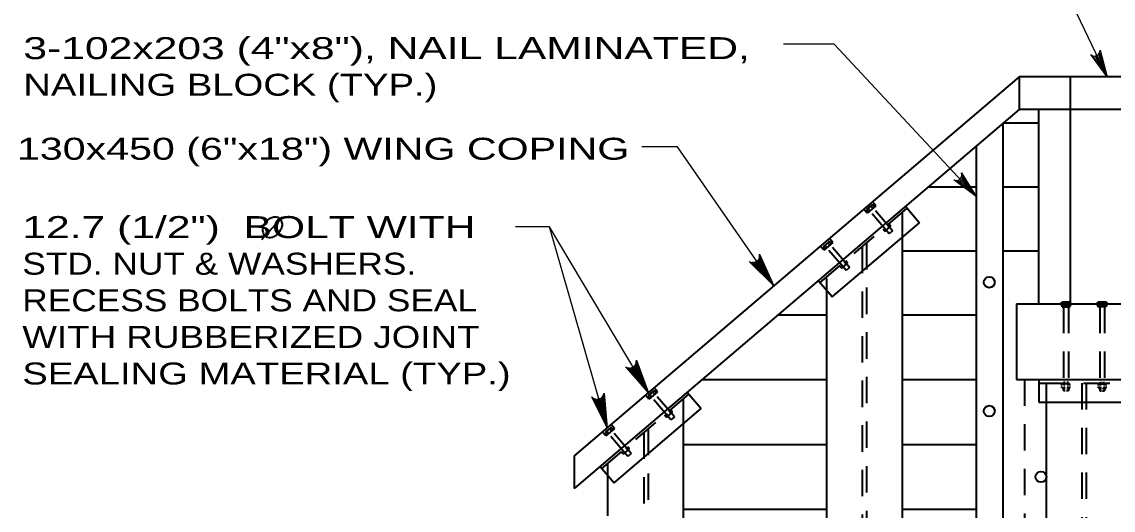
# Model space of a CAD drawing. Extents: x -6.4 to 73.1, y -66 to 0.
# Drawn here: x 36.27 to 42.22, y -39.22 to -36.55 of the extents above; entities that cross this region are included whole.
import ezdxf

# ---------------------------------------------------------------- set-up
doc = ezdxf.new("R2010")
doc.units = 0
doc.header["$LTSCALE"] = 0.048
doc.header["$PDMODE"] = 32
doc.header["$PDSIZE"] = 0.024
doc.linetypes.add('MEDIUM_DASHED', pattern=[4.5, 3, -1.5])
for name, color, linetype, lineweight in [('3', 7, 'Continuous', 35), ('4', 7, 'Continuous', 25), ('5', 7, 'Continuous', 25), ('8', 7, 'Continuous', 25)]:
    doc.layers.add(name, color=color, linetype=linetype, lineweight=lineweight)

msp = doc.modelspace()

# ---------------------------------------------------------------- hatches: boundary and pattern name
at = {"layer": '4'}
for points in [[(42.19158, -36.85133), (42.14967, -36.74042), (42.13192, -36.74892)], [(41.47683, -37.50367), (41.4035, -37.41058), (41.38908, -37.424)]]:
    msp.add_hatch(color=256, dxfattribs=at).paths.add_polyline_path(points)

# ---------------------------------------------------------------- linework, layer by layer
at = {"layer": '3'}
for p, q in [((41.71042, -36.85133), (39.28175, -38.92192)), ((42.86592, -36.85133), (41.71042, -36.85133)), ((41.71042, -36.85133), (41.71042, -37.0285)), ((41.98975, -36.85133), (41.98975, -37.0285)), ((41.71042, -37.0285), (39.28175, -39.09908)), ((42.54183, -37.0285), (41.71042, -37.0285)), ((41.81592, -37.0285), (41.81592, -38.09142)), ((41.98975, -37.0285), (41.98975, -38.09142)), ((41.62233, -37.10258), (41.81592, -37.10258)), ((41.62233, -37.10358), (41.62233, -40.21283)), ((41.47683, -37.22767), (41.47683, -40.14608)), ((41.21375, -37.45192), (41.47683, -37.45192)), ((41.62233, -37.45192), (41.81592, -37.45192)), ((41.09017, -37.55742), (41.16692, -37.6475)), ((40.69108, -38.053), (41.16692, -37.6475)), ((41.07225, -37.72817), (41.07225, -39.98467)), ((41.07225, -37.80117), (41.47683, -37.80117)), ((41.62233, -37.80117), (41.81592, -37.80117)), ((40.61442, -37.963), (40.69117, -38.05308)), ((40.65883, -38.01517), (40.65883, -39.79508)), ((41.69675, -38.09142), (47.96558, -38.09142)), ((41.69675, -38.09142), (41.69675, -38.50483)), ((41.9455, -38.10733), (41.9455, -38.09517)), ((41.98317, -38.09142), (41.95083, -38.09142)), ((41.95658, -38.09517), (41.95658, -38.10733)), ((41.97783, -38.09517), (41.97783, -38.10733)), ((42.14833, -38.09142), (42.18067, -38.09142)), ((42.15367, -38.09517), (42.15367, -38.10733)), ((42.17492, -38.09517), (42.17492, -38.10733)), ((42.186, -38.10733), (42.186, -38.09517)), ((40.39433, -38.1505), (40.65883, -38.1505)), ((41.07225, -38.1505), (41.47683, -38.1505)), ((39.97875, -38.50483), (40.65883, -38.50483)), ((41.07225, -38.50483), (41.47683, -38.50483)), ((41.69675, -38.50483), (47.96558, -38.50483)), ((41.81817, -38.50483), (41.81817, -38.62783)), ((41.94508, -38.53625), (41.94508, -38.53092)), ((41.94508, -38.54925), (41.94508, -38.543)), ((41.98283, -38.52717), (41.95042, -38.52717)), ((41.9615, -38.553), (41.95042, -38.553)), ((41.96258, -38.51992), (41.95367, -38.51992)), ((41.95367, -38.553), (41.95367, -38.56583)), ((41.95617, -38.53092), (41.95617, -38.53625)), ((41.95617, -38.543), (41.95617, -38.54925)), ((41.97992, -38.51992), (41.97158, -38.51992)), ((41.98283, -38.553), (41.972, -38.553)), ((41.9775, -38.53092), (41.9775, -38.53625)), ((41.9775, -38.543), (41.9775, -38.54925)), ((41.97992, -38.553), (41.97992, -38.56583)), ((41.98775, -38.53625), (41.98775, -38.53092)), ((41.98775, -38.54925), (41.98775, -38.543)), ((42.14367, -38.53683), (42.14367, -38.53092)), ((42.14367, -38.54925), (42.14367, -38.54292)), ((42.14867, -38.52717), (42.181, -38.52717)), ((42.14867, -38.553), (42.161, -38.553)), ((42.1515, -38.51992), (42.161, -38.51992)), ((42.1515, -38.553), (42.1515, -38.56583)), ((42.154, -38.53092), (42.154, -38.53683)), ((42.154, -38.54292), (42.154, -38.54925)), ((42.167, -38.553), (42.181, -38.553)), ((42.16817, -38.51992), (42.17775, -38.51992)), ((42.17533, -38.53092), (42.17533, -38.53683)), ((42.17533, -38.54292), (42.17533, -38.54925)), ((42.17775, -38.553), (42.17775, -38.56583)), ((42.18633, -38.53683), (42.18633, -38.53092)), ((42.18633, -38.54925), (42.18633, -38.54292)), ((39.89842, -38.57342), (39.97517, -38.6635)), ((41.96317, -38.56583), (41.95367, -38.56583)), ((41.97992, -38.56583), (41.97042, -38.56583)), ((42.1515, -38.56583), (42.161, -38.56583)), ((42.167, -38.56583), (42.17775, -38.56583)), ((39.49933, -39.069), (39.97517, -38.6635)), ((41.81817, -38.62783), (42.31333, -38.62783)), ((41.85917, -38.62783), (41.85917, -40.32142)), ((39.87692, -38.74725), (39.87692, -39.41225)), ((39.87692, -38.85917), (40.65883, -38.85917)), ((41.07225, -38.85917), (41.47683, -38.85917)), ((39.28175, -38.92192), (39.28175, -39.09908)), ((39.42267, -38.979), (39.49942, -39.06908)), ((39.4635, -39.02692), (39.4635, -39.2495)), ((39.87692, -39.2135), (40.65883, -39.2135)), ((41.07225, -39.2135), (41.47683, -39.2135))]:
    msp.add_line(p, q, dxfattribs=at)
at = {"layer": '3', "linetype": 'MEDIUM_DASHED'}
for p, q in [((40.92875, -37.55525), (40.91008, -37.5335)), ((40.88108, -37.596), (40.8625, -37.57425)), ((40.88817, -37.59008), (40.88, -37.58033)), ((40.92875, -37.55525), (40.88108, -37.596)), ((40.88125, -37.57417), (40.90675, -37.55242)), ((40.88817, -37.57358), (40.89617, -37.58308)), ((41.00175, -37.70792), (40.89558, -37.58375)), ((40.90483, -37.55925), (40.913, -37.56875)), ((40.92175, -37.56133), (40.91342, -37.55183)), ((41.0205, -37.69183), (40.91433, -37.56767)), ((41.00042, -37.65333), (41.00858, -37.663)), ((40.967, -37.68208), (40.97517, -37.69167)), ((40.98317, -37.68475), (40.975, -37.67517)), ((40.98158, -37.69133), (41.007, -37.6695)), ((40.99992, -37.67042), (40.99175, -37.66092)), ((41.0205, -37.69183), (41.00175, -37.70792)), ((40.64558, -37.79675), (40.627, -37.77492)), ((40.69325, -37.75608), (40.64558, -37.79675)), ((40.64583, -37.77483), (40.67133, -37.75317)), ((40.65267, -37.77433), (40.66067, -37.78383)), ((40.66942, -37.76), (40.6775, -37.7695)), ((40.69325, -37.75608), (40.67475, -37.73425)), ((40.68625, -37.76208), (40.678, -37.75258)), ((40.78475, -37.89283), (40.67883, -37.76842)), ((40.65267, -37.79075), (40.6445, -37.78108)), ((40.766, -37.90892), (40.66008, -37.78442)), ((40.73125, -37.883), (40.73942, -37.89258)), ((40.74742, -37.88567), (40.73925, -37.87608)), ((40.74583, -37.89225), (40.77125, -37.8705)), ((40.76425, -37.87133), (40.75608, -37.86183)), ((40.76475, -37.85433), (40.77292, -37.864)), ((40.78475, -37.89283), (40.766, -37.90892)), ((41.95375, -38.10733), (41.95375, -38.52717)), ((41.97992, -38.10733), (41.97992, -38.52717)), ((42.15158, -38.10733), (42.15158, -38.52717)), ((42.17775, -38.10733), (42.17775, -38.52717)), ((39.737, -38.57133), (39.71833, -38.54958)), ((41.741, -38.50483), (41.741, -41.69383)), ((39.68933, -38.61208), (39.67075, -38.59033)), ((39.69642, -38.60617), (39.68825, -38.59642)), ((39.737, -38.57133), (39.68933, -38.61208)), ((39.6895, -38.59025), (39.715, -38.5685)), ((39.69642, -38.58967), (39.70442, -38.59917)), ((39.81, -38.724), (39.70383, -38.59983)), ((39.71308, -38.57533), (39.72125, -38.58483)), ((39.73, -38.57742), (39.72167, -38.56792)), ((39.82875, -38.70792), (39.72258, -38.58375)), ((39.80867, -38.66942), (39.81683, -38.67908)), ((39.77525, -38.69817), (39.78342, -38.70775)), ((39.79142, -38.70083), (39.78325, -38.69125)), ((39.78983, -38.70742), (39.81525, -38.68558)), ((39.80817, -38.6865), (39.8, -38.677)), ((39.82875, -38.70792), (39.81, -38.724)), ((39.45383, -38.81283), (39.43525, -38.791)), ((39.5015, -38.77217), (39.45383, -38.81283)), ((39.45408, -38.79092), (39.47958, -38.76925)), ((39.46092, -38.79042), (39.46892, -38.79992)), ((39.47767, -38.77608), (39.48575, -38.78558)), ((39.5015, -38.77217), (39.483, -38.75033)), ((39.4945, -38.77817), (39.48625, -38.76867)), ((39.593, -38.90892), (39.48708, -38.7845)), ((39.46092, -38.80683), (39.45275, -38.79717)), ((39.57425, -38.925), (39.46833, -38.8005)), ((39.5395, -38.89908), (39.54767, -38.90867)), ((39.55567, -38.90175), (39.5475, -38.89217)), ((39.55408, -38.90833), (39.5795, -38.88658)), ((39.5725, -38.88742), (39.56433, -38.87792)), ((39.573, -38.87042), (39.58117, -38.88008)), ((39.593, -38.90892), (39.57425, -38.925))]:
    msp.add_line(p, q, dxfattribs=at)
at = {"layer": '3'}
for points in [[(41.9455, -38.10733), (41.98817, -38.10733), (41.98817, -38.09517)], [(42.186, -38.10733), (42.14333, -38.10733), (42.14333, -38.09517)]]:
    msp.add_lwpolyline(points, dxfattribs=at)
for centre in [(41.54805, -37.97306), (41.54805, -38.6767), (41.83012, -39.03626)]:
    msp.add_circle(centre, 0.02953, dxfattribs=at)
at = {"layer": '3', "linetype": 'MEDIUM_DASHED'}
for centre, radius, start, end in [((40.8851, -37.5782), 0.00557, 57.9534, 203.04979), ((40.9053, -37.57669), 0.01754, 91.55159, 169.4516), ((40.9106, -37.55714), 0.00613, 132.32866, 199.21465), ((40.9106, -37.55714), 0.00613, 61.78854, 132.32866), ((40.9781, -37.68695), 0.00557, 238.02194, 23.11832), ((40.98273, -37.66724), 0.01754, 271.62013, 349.52013), ((41.00287, -37.66503), 0.00613, 241.85707, 308.74307), ((41.00287, -37.66503), 0.00613, 308.74307, 19.28318), ((40.6496, -37.77891), 0.00557, 57.83288, 202.92926), ((40.6698, -37.77744), 0.01754, 91.43107, 169.33107), ((40.67515, -37.75791), 0.00613, 132.20813, 199.09413), ((40.67515, -37.75791), 0.00613, 61.66802, 132.20813), ((40.74238, -37.88786), 0.00557, 237.90141, 22.9978), ((40.74705, -37.86815), 0.01754, 271.4996, 349.39961), ((40.76719, -37.86598), 0.00613, 241.73655, 308.62254), ((40.76719, -37.86598), 0.00613, 308.62254, 19.16266), ((39.69335, -38.59429), 0.00557, 57.9534, 203.04979), ((39.71355, -38.59277), 0.01754, 91.55159, 169.4516), ((39.71885, -38.57323), 0.00613, 132.32866, 199.21465), ((39.71885, -38.57323), 0.00613, 61.78854, 132.32866), ((39.78635, -38.70304), 0.00557, 238.02194, 23.11832), ((39.79098, -38.68332), 0.01754, 271.62013, 349.52013), ((39.81112, -38.68111), 0.00613, 241.85707, 308.74307), ((39.81112, -38.68111), 0.00613, 308.74307, 19.28318), ((39.45785, -38.795), 0.00557, 57.83288, 202.92926), ((39.47805, -38.79353), 0.01754, 91.43107, 169.33107), ((39.4834, -38.77399), 0.00613, 132.20813, 199.09413), ((39.4834, -38.77399), 0.00613, 61.66802, 132.20813), ((39.55063, -38.90394), 0.00557, 237.90141, 22.9978), ((39.5553, -38.88424), 0.01754, 271.4996, 349.39961), ((39.57544, -38.88207), 0.00613, 241.73655, 308.62254), ((39.57544, -38.88207), 0.00613, 308.62254, 19.16266)]:
    msp.add_arc(centre, radius, start, end, dxfattribs=at)
at = {"layer": '3'}
for centre, radius, start, end in [((41.95107, -38.09722), 0.00592, 88.17294, 158.71305), ((41.95107, -38.09722), 0.00592, 21.28694, 88.17294), ((41.96725, -38.10826), 0.01696, 51.05, 128.95), ((41.98305, -38.09669), 0.00539, 17.45181, 162.54819), ((42.14853, -38.09669), 0.00539, 17.45181, 162.54819), ((42.16433, -38.10826), 0.01696, 51.05, 128.95), ((42.18051, -38.09722), 0.00592, 91.82706, 158.71306), ((42.18051, -38.09722), 0.00592, 21.28694, 91.82706), ((41.95065, -38.5331), 0.00592, 88.17294, 158.71305), ((41.95065, -38.54708), 0.00592, 201.28694, 271.82706), ((41.95065, -38.5331), 0.00592, 21.28694, 88.17294), ((41.95065, -38.54708), 0.00592, 271.82706, 338.71306), ((41.96683, -38.54413), 0.01696, 51.05, 128.95), ((41.96683, -38.53604), 0.01696, 231.05, 256.0077), ((41.96683, -38.53604), 0.01696, 284.34274, 308.95), ((41.98264, -38.53256), 0.00539, 17.45181, 162.54819), ((41.98264, -38.54761), 0.00539, 197.45181, 342.54819), ((42.14887, -38.53256), 0.00539, 17.45181, 162.54819), ((42.14887, -38.54761), 0.00539, 197.45181, 342.54819), ((42.16467, -38.54413), 0.01696, 51.05, 128.95), ((42.16467, -38.53604), 0.01696, 231.05, 257.49177), ((42.16467, -38.53604), 0.01696, 277.88621, 308.95), ((42.18085, -38.5331), 0.00592, 91.82706, 158.71306), ((42.18085, -38.54708), 0.00592, 201.28694, 268.17294), ((42.18085, -38.5331), 0.00592, 21.28694, 91.82706), ((42.18085, -38.54708), 0.00592, 268.17294, 338.71305)]:
    msp.add_arc(centre, radius, start, end, dxfattribs=at)
for p in [(41.95267, -38.09158), (41.95325, -38.09158), (41.95383, -38.09158), (41.95417, -38.09217), (41.9545, -38.09158), (41.95475, -38.09217), (41.955, -38.09158), (41.955, -38.09275), (41.95533, -38.09217), (41.95567, -38.09158), (41.95567, -38.09275), (41.95592, -38.09217), (41.95592, -38.09333), (41.95625, -38.09158), (41.95625, -38.09275), (41.95625, -38.09392), (41.9565, -38.09217), (41.9565, -38.09333), (41.9565, -38.0945), (41.95683, -38.09158), (41.95683, -38.09275), (41.95683, -38.09392), (41.95708, -38.09217), (41.95708, -38.09333), (41.95708, -38.0945), (41.95742, -38.09158), (41.95742, -38.09275), (41.95742, -38.09392), (41.95775, -38.09217), (41.95775, -38.09333), (41.958, -38.09158), (41.958, -38.09275), (41.958, -38.09392), (41.95825, -38.09217), (41.95825, -38.09333), (41.95858, -38.09158), (41.95858, -38.09275), (41.95892, -38.09217), (41.95892, -38.09333), (41.95917, -38.09158), (41.95917, -38.09275), (41.9595, -38.09217), (41.95975, -38.09158), (41.95975, -38.09275), (41.96008, -38.09217), (41.96033, -38.09158), (41.96033, -38.09275), (41.96067, -38.09217), (41.96092, -38.09158), (41.96125, -38.09217), (41.96158, -38.09158), (41.96183, -38.09217), (41.96208, -38.09158), (41.96275, -38.09158), (41.96333, -38.09158), (41.96392, -38.09158), (41.9645, -38.09158), (41.96983, -38.09158), (41.97042, -38.09158), (41.971, -38.09158), (41.97158, -38.09158), (41.97217, -38.09158), (41.97242, -38.09217), (41.97275, -38.09158), (41.97308, -38.09217), (41.97333, -38.09158), (41.97367, -38.09217), (41.97392, -38.09158), (41.97392, -38.09275), (41.97425, -38.09217), (41.9745, -38.09158), (41.9745, -38.09275), (41.97483, -38.09217), (41.97517, -38.09158), (41.97517, -38.09275), (41.97542, -38.09217), (41.97542, -38.09333), (41.97575, -38.09158), (41.97575, -38.09275), (41.976, -38.09217), (41.976, -38.09333), (41.97633, -38.09158), (41.97633, -38.09275), (41.97633, -38.09392), (41.97658, -38.09217), (41.97658, -38.09333), (41.97692, -38.09158), (41.97692, -38.09275), (41.97692, -38.09392), (41.97717, -38.09217), (41.97717, -38.09333), (41.97717, -38.0945), (41.9775, -38.09158), (41.9775, -38.09275), (41.9775, -38.09392), (41.97775, -38.09217), (41.97775, -38.09333), (41.97775, -38.0945), (41.97792, -38.09217), (41.97792, -38.09333), (41.97792, -38.0945), (41.97817, -38.09158), (41.97817, -38.09275), (41.97817, -38.09392), (41.97842, -38.09333), (41.9785, -38.09217), (41.97875, -38.09158), (41.97875, -38.09275), (41.97908, -38.09217), (41.97933, -38.09158), (41.97933, -38.09275), (41.97967, -38.09217), (41.97992, -38.09158), (41.98025, -38.09217), (41.9805, -38.09158), (41.98117, -38.09158), (41.98175, -38.09158), (42.14975, -38.09158), (42.15033, -38.09158), (42.15092, -38.09158), (42.15125, -38.09217), (42.15158, -38.09158), (42.15183, -38.09217), (42.15208, -38.09158), (42.15208, -38.09275), (42.15242, -38.09217), (42.15275, -38.09158), (42.15275, -38.09275), (42.153, -38.09217), (42.153, -38.09333), (42.15333, -38.09158), (42.15333, -38.09275), (42.15333, -38.09392), (42.15358, -38.09217), (42.15358, -38.09333), (42.15358, -38.0945), (42.15375, -38.09217), (42.15375, -38.09333), (42.15375, -38.0945), (42.154, -38.09158), (42.154, -38.09275), (42.154, -38.09392), (42.15433, -38.09217), (42.15433, -38.09333), (42.15433, -38.0945), (42.15458, -38.09158), (42.15458, -38.09275), (42.15458, -38.09392), (42.15492, -38.09217), (42.15492, -38.09333), (42.15517, -38.09158), (42.15517, -38.09275), (42.15517, -38.09392), (42.1555, -38.09217), (42.1555, -38.09333), (42.15575, -38.09158), (42.15575, -38.09275), (42.15608, -38.09217), (42.15608, -38.09333), (42.15633, -38.09158), (42.15633, -38.09275), (42.15667, -38.09217), (42.15692, -38.09158), (42.15692, -38.09275), (42.15725, -38.09217), (42.15758, -38.09158), (42.15758, -38.09275), (42.15783, -38.09217), (42.15808, -38.09158), (42.15842, -38.09217), (42.15875, -38.09158), (42.159, -38.09217), (42.15933, -38.09158), (42.15992, -38.09158), (42.1605, -38.09158), (42.16108, -38.09158), (42.16167, -38.09158), (42.167, -38.09158), (42.16758, -38.09158), (42.16817, -38.09158), (42.16875, -38.09158), (42.16933, -38.09158), (42.16967, -38.09217), (42.16992, -38.09158), (42.17025, -38.09217), (42.1705, -38.09158), (42.17083, -38.09217), (42.17117, -38.09158), (42.17117, -38.09275), (42.17142, -38.09217), (42.17175, -38.09158), (42.17175, -38.09275), (42.172, -38.09217), (42.17233, -38.09158), (42.17233, -38.09275), (42.17258, -38.09217), (42.17258, -38.09333), (42.17292, -38.09158), (42.17292, -38.09275), (42.17325, -38.09217), (42.17325, -38.09333), (42.1735, -38.09158), (42.1735, -38.09275), (42.1735, -38.09392), (42.17375, -38.09217), (42.17375, -38.09333), (42.17408, -38.09158), (42.17408, -38.09275), (42.17408, -38.09392), (42.17442, -38.09217), (42.17442, -38.09333), (42.17442, -38.0945), (42.17467, -38.09158), (42.17467, -38.09275), (42.17467, -38.09392), (42.175, -38.09217), (42.175, -38.09333), (42.175, -38.0945), (42.17525, -38.09158), (42.17525, -38.09275), (42.17525, -38.09392), (42.1755, -38.09333), (42.17558, -38.09217), (42.17583, -38.09158), (42.17583, -38.09275), (42.17617, -38.09217), (42.17642, -38.09158), (42.17642, -38.09275), (42.17675, -38.09217), (42.177, -38.09158), (42.17733, -38.09217), (42.17758, -38.09158), (42.17825, -38.09158), (42.17883, -38.09158)]:
    msp.add_point(p, dxfattribs=at)
at = {"layer": '4'}
for p, q in [((42.19158, -36.85133), (41.95175, -36.34792)), ((41.47683, -37.50367), (40.70158, -36.67225))]:
    msp.add_line(p, q, dxfattribs=at)
for points in [[(42.19158, -36.85133), (42.10217, -36.72875), (42.11433, -36.73567), (42.12592, -36.73675), (42.13567, -36.734), (42.144, -36.72808), (42.15042, -36.7185), (42.15267, -36.70467), (42.19158, -36.85133), (42.15042, -36.7185), (42.144, -36.72808), (42.19158, -36.85133), (42.13567, -36.734), (42.12592, -36.73675), (42.19158, -36.85133), (42.11433, -36.73567)], [(41.47683, -37.50367), (41.35467, -37.41367), (41.36833, -37.41667), (41.37967, -37.41417), (41.38817, -37.40858), (41.39433, -37.4005), (41.39758, -37.38933), (41.39558, -37.3755), (41.47683, -37.50367), (41.39758, -37.38933), (41.39433, -37.4005), (41.47683, -37.50367), (41.38817, -37.40858), (41.37967, -37.41417), (41.47683, -37.50367), (41.36833, -37.41667)]]:
    msp.add_lwpolyline(points, dxfattribs=at)
for points in [[(42.19158, -36.85133), (42.14967, -36.74042), (42.13192, -36.74892)], [(41.47683, -37.50367), (41.4035, -37.41058), (41.38908, -37.424)]]:
    msp.add_lwpolyline(points, close=True, dxfattribs=at)
at = {"layer": '5'}
for p, q in [((40.70158, -36.67225), (40.42408, -36.67225)), ((39.4625, -38.76783), (39.1465, -37.66975))]:
    msp.add_line(p, q, dxfattribs=at)
at = {"layer": '5', "lineweight": 35}
msp.add_line((37.5765, -37.73842), (37.6885, -37.61583), dxfattribs=at)
at = {"layer": '5'}
for points in [[(40.37183, -37.99258), (39.84517, -37.2325), (39.65075, -37.2325)], [(39.68683, -38.57658), (39.1465, -37.66975), (38.96183, -37.66975)], [(40.37183, -37.99258), (40.23692, -37.85925), (40.24508, -37.86233), (40.25325, -37.86542), (40.2605, -37.86492), (40.26775, -37.86442), (40.2735, -37.86175), (40.27925, -37.859), (40.28375, -37.85458), (40.28833, -37.85017), (40.29133, -37.84358), (40.29433, -37.83692), (40.29433, -37.82825), (40.29433, -37.8195), (40.37183, -37.99258), (40.29433, -37.82825), (40.29433, -37.83692), (40.37183, -37.99258), (40.29133, -37.84358), (40.28833, -37.85017), (40.37183, -37.99258), (40.28375, -37.85458), (40.27925, -37.859), (40.37183, -37.99258), (40.2735, -37.86175), (40.26775, -37.86442), (40.37183, -37.99258), (40.2605, -37.86492), (40.25325, -37.86542), (40.37183, -37.99258), (40.24508, -37.86233)], [(39.68683, -38.57658), (39.56133, -38.43433), (39.56933, -38.438), (39.57725, -38.44158), (39.5845, -38.44158), (39.59175, -38.44158), (39.59767, -38.43925), (39.60358, -38.437), (39.60842, -38.43283), (39.61325, -38.42875), (39.61675, -38.42233), (39.62025, -38.416), (39.62083, -38.40725), (39.62142, -38.39858), (39.68683, -38.57658), (39.62083, -38.40725), (39.62025, -38.416), (39.68683, -38.57658), (39.61675, -38.42233), (39.61325, -38.42875), (39.68683, -38.57658), (39.60842, -38.43283), (39.60358, -38.437), (39.68683, -38.57658), (39.59767, -38.43925), (39.59175, -38.44158), (39.68683, -38.57658), (39.5845, -38.44158), (39.57725, -38.44158), (39.68683, -38.57658), (39.56933, -38.438)], [(39.4625, -38.76783), (39.37733, -38.59833), (39.38408, -38.60392), (39.39083, -38.60942), (39.39792, -38.61125), (39.40492, -38.61308), (39.41125, -38.61242), (39.4175, -38.61167), (39.42325, -38.60892), (39.42892, -38.60617), (39.43392, -38.60092), (39.43892, -38.59558), (39.44175, -38.58733), (39.4445, -38.579), (39.4625, -38.76783), (39.44175, -38.58733), (39.43892, -38.59558), (39.4625, -38.76783), (39.43392, -38.60092), (39.42892, -38.60617), (39.4625, -38.76783), (39.42325, -38.60892), (39.4175, -38.61167), (39.4625, -38.76783), (39.41125, -38.61242), (39.40492, -38.61308), (39.4625, -38.76783), (39.39792, -38.61125), (39.39083, -38.60942), (39.4625, -38.76783), (39.38408, -38.60392)]]:
    msp.add_lwpolyline(points, dxfattribs=at)
at = {"layer": '5', "lineweight": 35}
msp.add_spline([(37.67683, -37.62792), (37.66808, -37.62108), (37.65933, -37.61867), (37.64833, -37.61767), (37.64208, -37.61767), (37.63133, -37.62017), (37.6215, -37.62467), (37.61458, -37.62858), (37.60133, -37.63917), (37.591, -37.65267), (37.58475, -37.66533), (37.58108, -37.67692), (37.58, -37.68767), (37.58108, -37.69692), (37.58558, -37.71008), (37.59033, -37.71692), (37.6, -37.72417), (37.6145, -37.72767), (37.631, -37.72717), (37.65183, -37.71767), (37.66708, -37.70458), (37.67858, -37.68867), (37.68608, -37.67208), (37.68858, -37.65367), (37.68533, -37.64183), (37.67733, -37.62792)], degree=3, dxfattribs=at)
at = {"layer": '8', "linetype": 'MEDIUM_DASHED', "lineweight": 35}
for p, q in [((40.62408, -37.97433), (41.09983, -37.56883)), ((41.07225, -37.59233), (41.07225, -37.72817)), ((40.85375, -37.77858), (40.85375, -42.159)), ((40.87733, -37.75842), (40.87733, -42.17383)), ((40.65883, -37.95208), (40.65883, -38.01517)), ((41.81817, -38.5245), (42.31333, -38.5245)), ((41.85917, -38.5245), (41.85917, -38.62783)), ((42.054, -38.5245), (42.054, -42.159)), ((42.07767, -38.5245), (42.07767, -42.17383)), ((39.43233, -38.99033), (39.90808, -38.58483)), ((39.87692, -38.61142), (39.87692, -38.74725)), ((39.68558, -38.7745), (39.682, -42.17383)), ((39.662, -38.79458), (39.65842, -42.159)), ((39.4635, -38.96383), (39.4635, -39.02692))]:
    msp.add_line(p, q, dxfattribs=at)

# ---------------------------------------------------------------- texts
at = {"layer": '5'}
for s, width, p in [('3-102x203 (4"x8"), NAIL LAMINATED,', 1.45, (36.27392, -36.75367)), ('NAILING BLOCK (TYP.)', 1.3, (36.27392, -36.95367)), ('130x450 (6"x18") WING COPING', 1.4, (36.23908, -37.30342)), ('12.7 (1/2")  BOLT WITH', 1.45, (36.26833, -37.7315)), ('STD. NUT & WASHERS.', 1.2, (36.26833, -37.9315)), ('RECESS BOLTS AND SEAL', 1.2, (36.26833, -38.1315)), ('WITH RUBBERIZED JOINT', 1.25, (36.26833, -38.3315)), ('SEALING MATERIAL (TYP.)', 1.3, (36.26833, -38.5315))]:
    msp.add_text(s, height=0.12, dxfattribs=dict(at, width=width)).set_placement(p)

doc.saveas('drawing.dxf')
